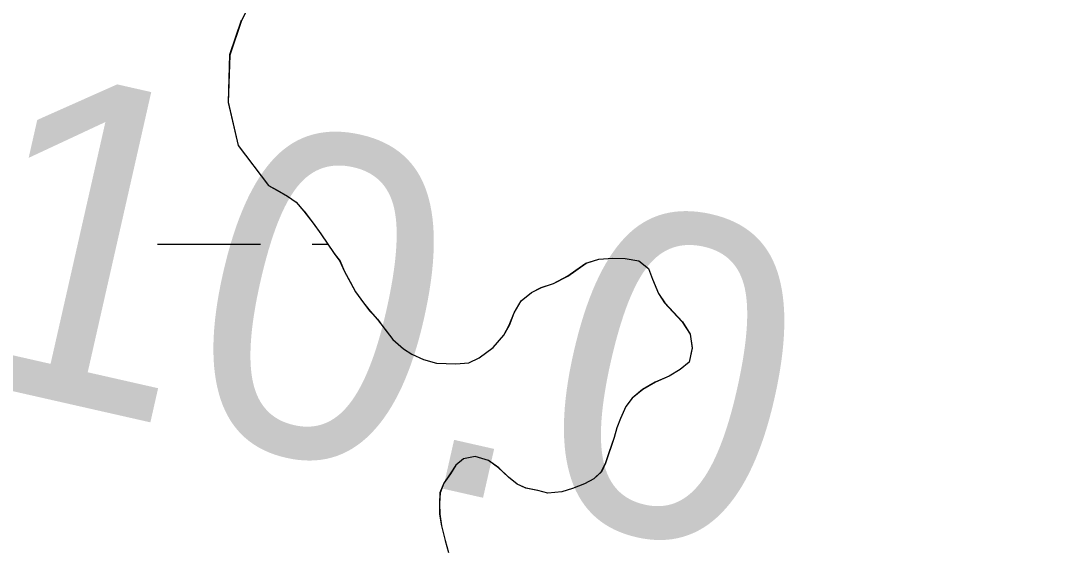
# Model space of a CAD drawing. Extents: x 3297735 to 3335592, y 670436 to 695807.
# Drawn here: x 3318174.1 to 3318492.1, y 693517.2 to 693681.6 of the extents above; entities that cross this region are included whole.
import ezdxf

# ---------------------------------------------------------------- set-up
doc = ezdxf.new("R2010")
doc.units = 0
for name, color, linetype in [('V-BORW-LINE', 7, 'Continuous'), ('V-RIVR-EDGE', 7, 'Continuous'), ('V-ROAD-CNTR', 7, 'Continuous'), ('V-SITE-VEGE', 7, 'Continuous'), ('V-SURV-IDEN', 7, 'Continuous'), ('V-WETL-SWMP', 7, 'Continuous')]:
    doc.layers.add(name, color=color, linetype=linetype)

msp = doc.modelspace()

# ---------------------------------------------------------------- linework, layer by layer
at = {"layer": 'V-BORW-LINE'}
msp.add_spline([(3318055.47, 694015.93), (3318050.43, 694006.84), (3317998.92, 693933.13), (3317838.88, 693739.91), (3317702.54, 693600.16), (3317584.71, 693463.46), (3317559.48, 693431.8), (3317515.02, 693359.14), (3317515.98, 693316.03), (3317545.36, 693284.38), (3317579.47, 693262.41), (3317611.5, 693234.16), (3317656.1, 693233.66), (3317727.51, 693336.4), (3317781.47, 693398.59), (3317962.91, 693700.28), (3318102.96, 693882.75), (3318172.16, 693942.47), (3318233.54, 693991.81), (3318296.93, 694016.18)], degree=3, dxfattribs=at)
at = {"layer": 'V-RIVR-EDGE'}
msp.add_spline([(3319555.14, 694014.55), (3319548.52, 694002.76), (3319539.36, 693985.79), (3319509.78, 693923.27), (3319496.46, 693903), (3319479.41, 693878.17), (3319464.01, 693854.58), (3319445.27, 693818.98), (3319424.44, 693775.51), (3319406.53, 693740.74), (3319395.69, 693713), (3319386.52, 693693.13), (3319372.79, 693671.61), (3319340.34, 693621.53), (3319316.61, 693580.14), (3319295.79, 693542.89), (3319282.06, 693520.96), (3319271.65, 693502.33), (3319267.89, 693489.49), (3319259.98, 693475.83), (3319250.42, 693465.08), (3319246.25, 693454.32), (3319237.93, 693442.32), (3319231.68, 693428.65), (3319225.43, 693414.99), (3319219.61, 693410.03), (3319205.47, 693391.42), (3319185.09, 693363.28), (3319164.7, 693327.69), (3319143.08, 693301.21), (3319109.39, 693253.21), (3319083.6, 693218.46), (3319061.14, 693187.85), (3319039.52, 693157.64), (3319018.29, 693123.29), (3318994.59, 693091.02), (3318949.68, 693031.86), (3318931.37, 693004.55), (3318913.08, 692981.38), (3318902.25, 692962.76), (3318892.68, 692944.55), (3318876.03, 692916.4), (3318861.86, 692887.84), (3318841.46, 692848.51), (3318822.29, 692807.53), (3318806.46, 692774.41), (3318803.1, 692758.66), (3318804.31, 692744.98), (3318808.02, 692734.61), (3318808.84, 692730.46), (3318817.11, 692725.47), (3318826.63, 692719.23), (3318832.83, 692713), (3318835.72, 692705.53), (3318835.27, 692692.27), (3318829.85, 692681.5), (3318819.88, 692669.09), (3318809.47, 692651.3), (3318783.24, 692602.87), (3318768.67, 692580.52), (3318760.79, 692575.98), (3318753.73, 692573.1), (3318747.11, 692573.94), (3318739.24, 692579.76), (3318735.53, 692585.58), (3318730.56, 692588.49), (3318721.44, 692588.1), (3318700.27, 692573.64), (3318679.48, 692549.66), (3318660.76, 692522.35), (3318646.6, 692493.37), (3318637.03, 692477.64), (3318624.96, 692456.95), (3318607.08, 692434.19), (3318599.98, 692413.49), (3318583.3, 692372.49), (3318565.82, 692342.28), (3318547.09, 692313.73), (3318534.2, 692295.52), (3318512.56, 692258.69), (3318488.02, 692224.76), (3318446.4, 692155.23), (3318418.11, 692112.61), (3318397.31, 692084.47), (3318386.91, 692066.68), (3318376.5, 692048.05), (3318354.44, 692011.22), (3318333.22, 691976.45), (3318316.13, 691940.02), (3318301.57, 691917.67), (3318275.38, 691884.99), (3318265.81, 691873), (3318250.82, 691844.85), (3318236.64, 691808.41), (3318222.07, 691781.09), (3318194.96, 691714.01), (3318179.96, 691684.2), (3318162.07, 691654.82), (3318140.84, 691619.64), (3318130.44, 691603.92), (3318120.89, 691595.24), (3318105.09, 691577.87), (3318090.12, 691558.42), (3318067.68, 691532.37), (3318043.56, 691501.75), (3318020.26, 691465.75), (3317998.21, 691433.06), (3317973.66, 691392.92), (3317962.42, 691371.81), (3317929.95, 691315.1), (3317907.9, 691282.41), (3317889.2, 691263.39), (3317870.48, 691238.16), (3317844.7, 691202.99), (3317833.05, 691186.02), (3317808.09, 691148.78), (3317780.64, 691109.47), (3317756.1, 691076.38), (3317731.98, 691045.35), (3317684.57, 690978.73), (3317668.76, 690954.73), (3317646.3, 690922.04), (3317635.48, 690907.15), (3317629.25, 690900.53), (3317620.1, 690889.36), (3317608.46, 690874.47), (3317601.4, 690867.03), (3317592.67, 690860.42), (3317585.59, 690845.93), (3317576.86, 690836), (3317565.64, 690821.11), (3317549.42, 690801.25), (3317522.4, 690767.75), (3317502.45, 690745), (3317489.97, 690727.62), (3317482.47, 690713.55), (3317479.54, 690701.12), (3317475.78, 690689.94), (3317474.94, 690683.31), (3317467.87, 690674.21), (3317451.65, 690653.94), (3317427.54, 690622.91), (3317406.33, 690593.95), (3317381.8, 690564.58), (3317328.18, 690504.62), (3317308.23, 690483.11), (3317290.78, 690466.16), (3317272.5, 690446.31), (3317248.81, 690422.74), (3317230.94, 690402.48), (3317202.23, 690356.54), (3317170.21, 690314.34), (3317129.47, 690266.36), (3317099.12, 690227.48), (3317085.82, 690212.59), (3317074.19, 690204.33), (3317063.38, 690189.85), (3317045.08, 690163.78), (3317020.95, 690128.61), (3316996.82, 690093.85), (3316970.63, 690059.1), (3316926.98, 690008.23), (3316891.65, 689970.6), (3316861.71, 689930.05), (3316828.03, 689887.86), (3316809.31, 689860.13), (3316797.25, 689841.93), (3316783.53, 689825.38), (3316737.37, 689762.08), (3316714.9, 689728.98), (3316681.64, 689687.61), (3316661.69, 689665.69), (3316647.97, 689646.66), (3316619.68, 689606.11), (3316602.63, 689581.28), (3316583.49, 689551.9), (3316563.93, 689519.62), (3316547.71, 689499.35), (3316541.89, 689491.9), (3316538.57, 689488.6), (3316532.31, 689474.1), (3316523.16, 689461.28), (3316509.03, 689445.15), (3316500.29, 689431.49), (3316493.22, 689419.9), (3316485.73, 689407.9), (3316486.11, 689397.12), (3316486.48, 689375.57), (3316487.29, 689371.01), (3316491.44, 689370.17), (3316493.5, 689366.43), (3316494.29, 689352.75), (3316496.75, 689341.56), (3316502.54, 689336.57), (3316504.2, 689334.08), (3316504.18, 689328.69), (3316501.27, 689325.8), (3316488.83, 689321.27), (3316487.17, 689319.61), (3316487.16, 689316.71), (3316492.96, 689316.7), (3316502.08, 689318.33), (3316508.3, 689318.32), (3316513.27, 689314.99), (3316516.58, 689314.98), (3316524.87, 689314.55), (3316535.62, 689303.33), (3316544.71, 689293.36), (3316545.54, 689290.04), (3316543.46, 689287.97), (3316525.66, 689296.72), (3316509.92, 689304.22), (3316502.06, 689307.14), (3316490.45, 689308.41), (3316482.58, 689308.02), (3316478.02, 689308.03), (3316473.47, 689311.77), (3316449.46, 689323.85), (3316424.59, 689324.74), (3316401.79, 689323.14), (3316381.47, 689318.22), (3316366.54, 689316.18), (3316352.85, 689311.24), (3316334.16, 689295.54), (3316302.2, 689277.79), (3316275.21, 689257.14), (3316266.49, 689249.28), (3316249.02, 689224.04), (3316230.28, 689191.76), (3316217.78, 689162.78), (3316200.69, 689125.93), (3316182.37, 689092.82), (3316162.8, 689054.73), (3316141.17, 689024.94), (3316114.57, 688996.41), (3316081.77, 688971.62), (3316036.89, 688926.14), (3316007.39, 688897.61), (3315987.04, 688880.67), (3315970.01, 688865.79), (3315959.63, 688858.77), (3315957.13, 688852.14), (3315955.46, 688848.42), (3315953.91, 688835.53)], degree=3, dxfattribs=at)
at = {"layer": 'V-ROAD-CNTR'}
msp.add_spline([(3317345.93, 693695.67), (3317351.92, 693677.19), (3317350.07, 693617.89), (3317364.87, 693563.74), (3317367.12, 693500.15), (3317376.73, 693420.68), (3317363.97, 693327.55), (3317307.74, 693209.89), (3317253.75, 693108.38), (3317259.83, 693062.19), (3317313.55, 693009.1), (3317363.21, 692950.58), (3317410.27, 692891.94), (3317463.86, 692807.18), (3317510.91, 692730.22), (3317559.4, 692650.9), (3317597.22, 692591.93), (3317667.78, 692550.9), (3317749.68, 692501.46), (3317861.7, 692442.37), (3317956.96, 692417.92), (3318041.51, 692387.81), (3318108.07, 692375.05), (3318144.86, 692383.96), (3318179.95, 692467.13), (3318229.12, 692586.66), (3318265.13, 692673.64), (3318246.28, 692722.35), (3318188.59, 692749.1), (3318099.04, 692803.32), (3318027.35, 692829.77), (3317920.25, 692890.98), (3317840.99, 692970.39), (3317768.02, 693088.79), (3317666.23, 693160.62), (3317572.61, 693221.51), (3317492.85, 693272.27), (3317424.7, 693299.7), (3317395.66, 693310.01), (3317356.09, 693314.98)], degree=3, dxfattribs=at)
at = {"layer": 'V-SITE-VEGE'}
for p, q in [((3318249.68, 693695.29), (3318242.58, 693681.63)), ((3318242.58, 693681.63), (3318238.96, 693670.92)), ((3318238.96, 693670.92), (3318238.46, 693656.24)), ((3318238.46, 693656.24), (3318241.64, 693642.82)), ((3318241.64, 693642.82), (3318251, 693630.44)), ((3318251, 693630.44), (3318256.94, 693627.16)), ((3318256.94, 693627.16), (3318259.59, 693625.23)), ((3318259.59, 693625.23), (3318262.02, 693622.43)), ((3318262.02, 693622.43), (3318264.84, 693618.77)), ((3318264.84, 693618.77), (3318267.28, 693615.47)), ((3318267.28, 693615.47), (3318271.4, 693609.35)), ((3318271.4, 693609.35), (3318273.2, 693606.91)), ((3318273.2, 693606.91), (3318274.51, 693603.96)), ((3318343.9, 693602.35), (3318349.53, 693606.34)), ((3318349.53, 693606.34), (3318353.48, 693607.55)), ((3318353.48, 693607.55), (3318357.82, 693607.9)), ((3318357.82, 693607.9), (3318361.68, 693607.74)), ((3318361.68, 693607.74), (3318365.92, 693607.09)), ((3318365.92, 693607.09), (3318368.96, 693604.68)), ((3318274.51, 693603.96), (3318278.02, 693597.45)), ((3318339.48, 693600.01), (3318343.9, 693602.35)), ((3318368.96, 693604.68), (3318370.15, 693601.35)), ((3318332.59, 693597.24), (3318335.66, 693598.8)), ((3318335.66, 693598.8), (3318339.48, 693600.01)), ((3318370.15, 693601.35), (3318372, 693596.92)), ((3318278.02, 693597.45), (3318280.46, 693594.03)), ((3318329.42, 693594.68), (3318332.59, 693597.24)), ((3318372, 693596.92), (3318373.93, 693593.98)), ((3318280.46, 693594.03), (3318282.51, 693591.46)), ((3318327.27, 693590.9), (3318329.42, 693594.68)), ((3318373.93, 693593.98), (3318379.41, 693588.15)), ((3318282.51, 693591.46), (3318284.81, 693588.91)), ((3318325.74, 693587.14), (3318327.27, 693590.9)), ((3318284.81, 693588.91), (3318289.55, 693582.68)), ((3318324.07, 693583.99), (3318325.74, 693587.14)), ((3318379.41, 693588.15), (3318381.86, 693584.35)), ((3318320.68, 693580.18), (3318324.07, 693583.99)), ((3318381.86, 693584.35), (3318382.46, 693580.01)), ((3318289.55, 693582.68), (3318292.85, 693579.78)), ((3318292.85, 693579.78), (3318295.5, 693578.1)), ((3318316.41, 693576.97), (3318320.68, 693580.18)), ((3318382.46, 693580.01), (3318381.57, 693575.64)), ((3318295.5, 693578.1), (3318299.14, 693576.44)), ((3318299.14, 693576.44), (3318303.15, 693575.29)), ((3318313.21, 693575.41), (3318316.41, 693576.97)), ((3318303.15, 693575.29), (3318309.12, 693575.07)), ((3318309.12, 693575.07), (3318313.21, 693575.41)), ((3318378.76, 693573.34), (3318375.33, 693571.27)), ((3318381.57, 693575.64), (3318378.76, 693573.34)), ((3318375.33, 693571.27), (3318371.03, 693569.43)), ((3318367.1, 693567.1), (3318363.81, 693564.41)), ((3318371.03, 693569.43), (3318367.1, 693567.1)), ((3318363.81, 693564.41), (3318361.88, 693561.88)), ((3318361.88, 693561.88), (3318360.23, 693558.11)), ((3318360.23, 693558.11), (3318359.05, 693555.23)), ((3318359.05, 693555.23), (3318358.25, 693552.22)), ((3318358.25, 693552.22), (3318355.58, 693544.33)), ((3318311.55, 693545.66), (3318309.11, 693543.62)), ((3318315.14, 693546.37), (3318311.55, 693545.66)), ((3318319.27, 693545.1), (3318315.14, 693546.37)), ((3318322.43, 693542.81), (3318319.27, 693545.1)), ((3318309.11, 693543.62), (3318307.43, 693540.97)), ((3318325.48, 693539.9), (3318322.43, 693542.81)), ((3318354.28, 693541.57), (3318351.96, 693539.4)), ((3318355.58, 693544.33), (3318354.28, 693541.57)), ((3318307.43, 693540.97), (3318305.39, 693538.06)), ((3318328.14, 693537.72), (3318325.48, 693539.9)), ((3318351.96, 693539.4), (3318349.02, 693537.84)), ((3318304.22, 693535.05), (3318304.04, 693531.81)), ((3318305.39, 693538.06), (3318304.22, 693535.05)), ((3318330.9, 693536.55), (3318328.14, 693537.72)), ((3318334.53, 693535.76), (3318330.9, 693536.55)), ((3318337.65, 693534.96), (3318334.53, 693535.76)), ((3318341.99, 693535.44), (3318337.65, 693534.96)), ((3318345.33, 693536.39), (3318341.99, 693535.44)), ((3318349.02, 693537.84), (3318345.33, 693536.39)), ((3318304.04, 693531.81), (3318304.12, 693528.46)), ((3318304.12, 693528.46), (3318304.7, 693524.87)), ((3318304.7, 693524.87), (3318305.8, 693520.3)), ((3318305.8, 693520.3), (3318306.89, 693516.59))]:
    msp.add_line(p, q, dxfattribs=at)
at = {"layer": 'V-WETL-SWMP'}
for p, q in [((3318242.57, 693681.64), (3318238.94, 693670.93)), ((3318238.94, 693670.93), (3318238.44, 693656.25)), ((3318238.44, 693656.25), (3318241.62, 693642.83)), ((3318241.62, 693642.83), (3318250.99, 693630.45)), ((3318250.99, 693630.45), (3318253.65, 693628.95)), ((3318253.65, 693628.95), (3318256.92, 693627.17)), ((3318256.92, 693627.17), (3318259.58, 693625.24)), ((3318259.58, 693625.24), (3318262.01, 693622.44)), ((3318262.01, 693622.44), (3318264.83, 693618.78)), ((3318264.83, 693618.78), (3318267.26, 693615.48)), ((3318267.26, 693615.48), (3318269.2, 693612.54)), ((3318216.52, 693612.27), (3318248.52, 693612.27)), ((3318264.52, 693612.27), (3318269.38, 693612.27)), ((3318269.2, 693612.54), (3318271.38, 693609.36)), ((3318271.38, 693609.36), (3318273.18, 693606.92)), ((3318273.18, 693606.92), (3318274.49, 693603.96)), ((3318346.33, 693604.16), (3318349.51, 693606.34)), ((3318349.51, 693606.34), (3318353.46, 693607.56)), ((3318353.46, 693607.56), (3318357.8, 693607.91)), ((3318357.8, 693607.91), (3318361.66, 693607.75)), ((3318361.66, 693607.75), (3318365.9, 693607.1)), ((3318365.9, 693607.1), (3318368.94, 693604.69)), ((3318274.49, 693603.96), (3318276.32, 693600.53)), ((3318339.47, 693600.02), (3318343.89, 693602.36)), ((3318343.89, 693602.36), (3318346.33, 693604.16)), ((3318368.94, 693604.69), (3318370.14, 693601.36)), ((3318276.32, 693600.53), (3318278, 693597.46)), ((3318332.57, 693597.25), (3318335.64, 693598.81)), ((3318335.64, 693598.81), (3318339.47, 693600.02)), ((3318370.14, 693601.36), (3318371.98, 693596.93)), ((3318278, 693597.46), (3318280.44, 693594.03)), ((3318329.4, 693594.69), (3318332.57, 693597.25)), ((3318371.98, 693596.93), (3318373.91, 693593.99)), ((3318280.44, 693594.03), (3318282.49, 693591.47)), ((3318327.25, 693590.91), (3318329.4, 693594.69)), ((3318373.91, 693593.99), (3318376.46, 693591.19)), ((3318282.49, 693591.47), (3318284.79, 693588.92)), ((3318325.72, 693587.14), (3318327.25, 693590.91)), ((3318376.46, 693591.19), (3318379.39, 693588.15)), ((3318284.79, 693588.92), (3318286.84, 693586.23)), ((3318286.84, 693586.23), (3318289.54, 693582.69)), ((3318324.06, 693584), (3318325.72, 693587.14)), ((3318379.39, 693588.15), (3318381.84, 693584.36)), ((3318289.54, 693582.69), (3318292.84, 693579.78)), ((3318320.67, 693580.19), (3318324.06, 693584)), ((3318381.84, 693584.36), (3318382.44, 693580.02)), ((3318292.84, 693579.78), (3318295.48, 693578.11)), ((3318316.39, 693576.98), (3318320.67, 693580.19)), ((3318382.44, 693580.02), (3318381.55, 693575.65)), ((3318295.48, 693578.11), (3318299.13, 693576.45)), ((3318299.13, 693576.45), (3318303.13, 693575.3)), ((3318313.2, 693575.41), (3318316.39, 693576.98)), ((3318303.13, 693575.3), (3318309.1, 693575.07)), ((3318309.1, 693575.07), (3318313.2, 693575.41)), ((3318378.75, 693573.35), (3318375.32, 693571.28)), ((3318381.55, 693575.65), (3318378.75, 693573.35)), ((3318375.32, 693571.28), (3318371.01, 693569.44)), ((3318367.09, 693567.11), (3318363.79, 693564.42)), ((3318371.01, 693569.44), (3318367.09, 693567.11)), ((3318363.79, 693564.42), (3318361.86, 693561.89)), ((3318361.86, 693561.89), (3318360.21, 693558.12)), ((3318360.21, 693558.12), (3318359.04, 693555.23)), ((3318359.04, 693555.23), (3318358.24, 693552.23)), ((3318358.24, 693552.23), (3318356.61, 693547.47)), ((3318311.53, 693545.67), (3318309.09, 693543.62)), ((3318315.12, 693546.37), (3318311.53, 693545.67)), ((3318319.25, 693545.1), (3318315.12, 693546.37)), ((3318322.41, 693542.82), (3318319.25, 693545.1)), ((3318356.61, 693547.47), (3318355.56, 693544.34)), ((3318309.09, 693543.62), (3318307.42, 693540.97)), ((3318325.46, 693539.9), (3318322.41, 693542.82)), ((3318354.26, 693541.57), (3318351.95, 693539.41)), ((3318355.56, 693544.34), (3318354.26, 693541.57)), ((3318307.42, 693540.97), (3318305.37, 693538.07)), ((3318328.13, 693537.73), (3318325.46, 693539.9)), ((3318351.95, 693539.41), (3318349, 693537.85)), ((3318304.2, 693535.06), (3318304.03, 693531.82)), ((3318305.37, 693538.07), (3318304.2, 693535.06)), ((3318330.89, 693536.55), (3318328.13, 693537.73)), ((3318334.51, 693535.77), (3318330.89, 693536.55)), ((3318337.64, 693534.97), (3318334.51, 693535.77)), ((3318341.98, 693535.44), (3318337.64, 693534.97)), ((3318345.31, 693536.39), (3318341.98, 693535.44)), ((3318349, 693537.85), (3318345.31, 693536.39)), ((3318304.03, 693531.82), (3318304.11, 693528.47)), ((3318304.11, 693528.47), (3318304.69, 693524.88)), ((3318304.69, 693524.88), (3318305.79, 693520.3)), ((3318305.79, 693520.3), (3318306.87, 693516.6))]:
    msp.add_line(p, q, dxfattribs=at)

# ---------------------------------------------------------------- texts
at = {"layer": 'V-SURV-IDEN'}
msp.add_text('3968+10.0', height=100, rotation=347.227, dxfattribs=at).set_placement((3317781.91, 693654.98))

doc.saveas('drawing.dxf')
